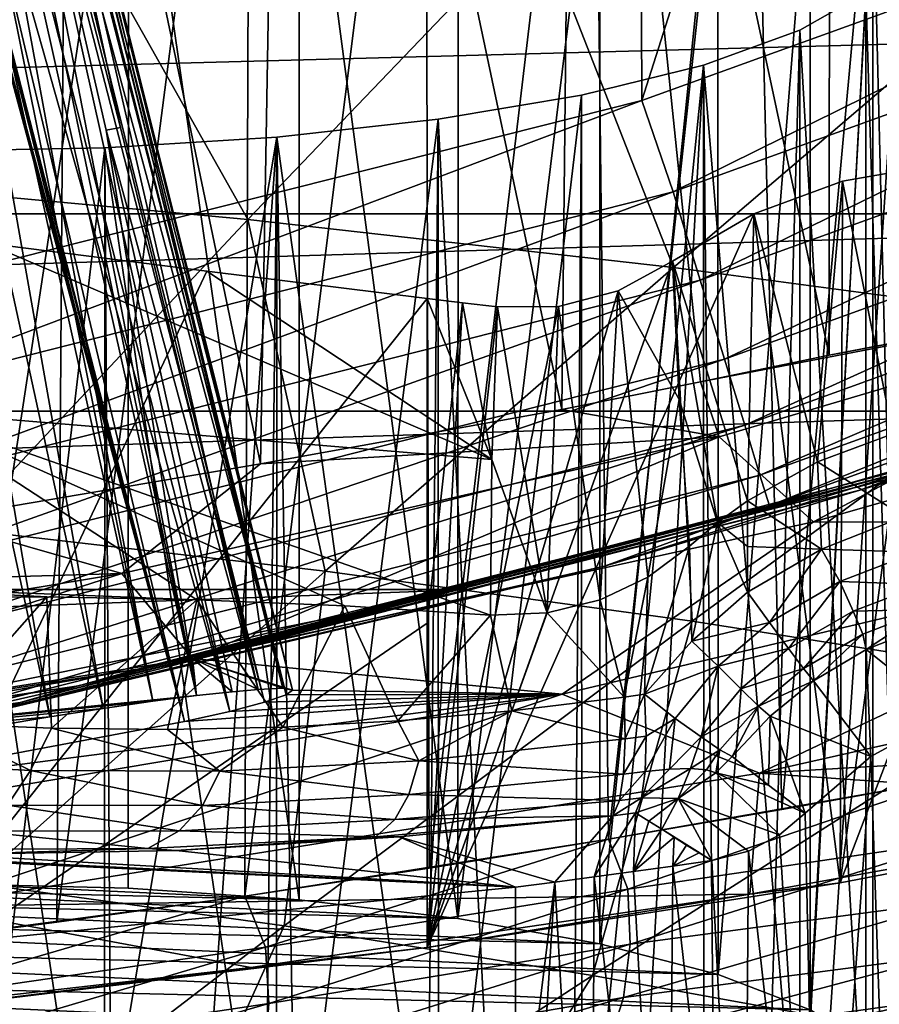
# Model space of a CAD drawing. Header units: metres. Extents: x -150 to 310, y -128 to 84.
# Tile 398 of 465: x 253.93 to 255.71, y 27.41 to 29.45. Entities that reach past the tile are written whole.
import ezdxf

# ---------------------------------------------------------------- set-up
doc = ezdxf.new("R2010")
doc.units = ezdxf.units.M
doc.layers.add('solid_26009703_SW0001_01', color=7, linetype='CONTINUOUS')

msp = doc.modelspace()

# ---------------------------------------------------------------- linework, layer by layer
at = {"layer": 'solid_26009703_SW0001_01'}
for points in [[(255.216049, 29.28145, 20), (255.204056, 32.182507, 20), (256.363159, 32.883347, 20)], [(255.216049, 29.28145, 20), (256.363159, 32.883347, 20), (256.882965, 29.884733, 20)], [(253.496826, 28.847433, 20), (253.971252, 31.628019, 20), (255.204056, 32.182507, 20)], [(253.496826, 28.847433, 20), (255.204056, 32.182507, 20), (255.216049, 29.28145, 20)], [(253.496826, 28.847433, 20), (252.681396, 31.225836, 20), (253.971252, 31.628019, 20)], [(254.428589, 28.53084, 121.012894), (253.812683, 31.472857, 121.411583), (253.751114, 28.416119, 120.518997)], [(254.428589, 28.53084, 121.012894), (254.476974, 31.352512, 121.841446), (253.812683, 31.472857, 121.411583)], [(255.050598, 28.642982, 121.604988), (254.476974, 31.352512, 121.841446), (254.428589, 28.53084, 121.012894)], [(255.050598, 28.642982, 121.604988), (255.078445, 31.209459, 122.352425), (254.476974, 31.352512, 121.841446)], [(255.33725, 28.70063, 121.93808), (255.078445, 31.209459, 122.352425), (255.050598, 28.642982, 121.604988)], [(255.602783, 28.755121, 122.290657), (255.604828, 31.046314, 122.935181), (255.078445, 31.209459, 122.352425)], [(255.602783, 28.755121, 122.290657), (255.078445, 31.209459, 122.352425), (255.33725, 28.70063, 121.93808)], [(256.059784, 28.842941, 123.035217), (255.604828, 31.046314, 122.935181), (255.602783, 28.755121, 122.290657)], [(256.059784, 28.842941, 123.035217), (256.045715, 30.866819, 123.576332), (255.604828, 31.046314, 122.935181)], [(254.029343, 30.714804, 119.482689), (253.612747, 27.533693, 118.464462), (253.634781, 30.76248, 119.312393)], [(254.007538, 27.584229, 118.658966), (253.612747, 27.533693, 118.464462), (254.029343, 30.714804, 119.482689)], [(254.007538, 27.584229, 118.658966), (254.029343, 30.714804, 119.482689), (254.407089, 30.662642, 119.669006)], [(254.395859, 27.638474, 118.879723), (254.007538, 27.584229, 118.658966), (254.407089, 30.662642, 119.669006)], [(254.395859, 27.638474, 118.879723), (254.407089, 30.662642, 119.669006), (254.768326, 30.605875, 119.87178)], [(254.776474, 27.695803, 119.126831), (254.395859, 27.638474, 118.879723), (254.768326, 30.605875, 119.87178)], [(254.776474, 27.695803, 119.126831), (254.768326, 30.605875, 119.87178), (255.114822, 30.543768, 120.093628)], [(255.14711, 27.755613, 119.399757), (254.776474, 27.695803, 119.126831), (255.114822, 30.543768, 120.093628)], [(255.14711, 27.755613, 119.399757), (255.114822, 30.543768, 120.093628), (255.441483, 30.478401, 120.32711)], [(255.5056, 27.817123, 119.697685), (255.14711, 27.755613, 119.399757), (255.441483, 30.478401, 120.32711)], [(255.5056, 27.817123, 119.697685), (255.441483, 30.478401, 120.32711), (255.74324, 30.411856, 120.564812)], [(253.466385, 30.443893, 130.870407), (253.992874, 28.008411, 129.728806), (253.881714, 27.990124, 129.733322)], [(253.575668, 30.442217, 130.891815), (253.992874, 28.008411, 129.728806), (253.466385, 30.443893, 130.870407)], [(253.678955, 30.42717, 130.932907), (254.103165, 28.025635, 129.752213), (253.575668, 30.442217, 130.891815)], [(253.575668, 30.442217, 130.891815), (254.103165, 28.025635, 129.752213), (253.992874, 28.008411, 129.728806)], [(253.678955, 30.42717, 130.932907), (254.206024, 28.040623, 129.803131), (254.103165, 28.025635, 129.752213)], [(253.726852, 30.414362, 130.960129), (254.206024, 28.040623, 129.803131), (253.678955, 30.42717, 130.932907)], [(253.771484, 30.397972, 130.991318), (254.206024, 28.040623, 129.803131), (253.726852, 30.414362, 130.960129)], [(255.850739, 27.879299, 120.02034), (255.5056, 27.817123, 119.697685), (255.74324, 30.411856, 120.564812)], [(253.812241, 30.378298, 131.026154), (254.296082, 28.052385, 129.879715), (253.771484, 30.397972, 130.991318)], [(253.771484, 30.397972, 130.991318), (254.296082, 28.052385, 129.879715), (254.206024, 28.040623, 129.803131)], [(253.812241, 30.378298, 131.026154), (253.848053, 30.35601, 131.063461), (254.296082, 28.052385, 129.879715)], [(254.109146, 29.219812, 130.532333), (253.848053, 30.35601, 131.063461), (254.13884, 29.225971, 130.588303)], [(254.109146, 29.219812, 130.532333), (254.296082, 28.052385, 129.879715), (253.848053, 30.35601, 131.063461)], [(254.13884, 29.225971, 130.588303), (253.848053, 30.35601, 131.063461), (253.8974, 30.351765, 131.16716)], [(254.13884, 29.225971, 130.588303), (253.8974, 30.351765, 131.16716), (254.423553, 28.064791, 130.076004)], [(253.8974, 30.351765, 131.16716), (253.914017, 30.345304, 131.221634), (254.474472, 28.067825, 130.201172)], [(253.8974, 30.351765, 131.16716), (254.474472, 28.067825, 130.201172), (254.423553, 28.064791, 130.076004)], [(253.914017, 30.345304, 131.221634), (253.924942, 30.336205, 131.277069), (254.474472, 28.067825, 130.201172)], [(253.924942, 30.336205, 131.277069), (253.930115, 30.323397, 131.338455), (254.494415, 28.063515, 130.336914)], [(253.924942, 30.336205, 131.277069), (254.494415, 28.063515, 130.336914), (254.474472, 28.067825, 130.201172)], [(253.930115, 30.323397, 131.338455), (253.928986, 30.311058, 131.387909), (254.494415, 28.063515, 130.336914)], [(253.928986, 30.311058, 131.387909), (253.922119, 30.295643, 131.441711), (254.494415, 28.063515, 130.336914)], [(253.922119, 30.295643, 131.441711), (253.909286, 30.278486, 131.494232), (254.481155, 28.053749, 130.474442)], [(253.922119, 30.295643, 131.441711), (254.481155, 28.053749, 130.474442), (254.494415, 28.063515, 130.336914)], [(253.909286, 30.278486, 131.494232), (253.887863, 30.257259, 131.550797), (254.481155, 28.053749, 130.474442)], [(253.868469, 30.24127, 131.588394), (253.810791, 30.201878, 131.666443), (254.364716, 28.019676, 130.71254)], [(253.887863, 30.257259, 131.550797), (253.868469, 30.24127, 131.588394), (254.436523, 28.038786, 130.60231)], [(253.868469, 30.24127, 131.588394), (254.364716, 28.019676, 130.71254), (254.436523, 28.038786, 130.60231)], [(253.887863, 30.257259, 131.550797), (254.436523, 28.038786, 130.60231), (254.481155, 28.053749, 130.474442)], [(253.810791, 30.201878, 131.666443), (253.756332, 30.171715, 131.715652), (254.364716, 28.019676, 130.71254)], [(253.756332, 30.171715, 131.715652), (253.716431, 30.153164, 131.742722), (254.271164, 27.999088, 130.799454)], [(253.756332, 30.171715, 131.715652), (254.271164, 27.999088, 130.799454), (254.364716, 28.019676, 130.71254)], [(253.693634, 30.143572, 131.755569), (253.504532, 27.855112, 131.279358), (254.271164, 27.999088, 130.799454)], [(253.872818, 29.491247, 131.470642), (253.693634, 30.143572, 131.755569), (254.271164, 27.999088, 130.799454)], [(253.716431, 30.153164, 131.742722), (253.872818, 29.491247, 131.470642), (254.049667, 28.836117, 131.179276)], [(253.716431, 30.153164, 131.742722), (254.049667, 28.836117, 131.179276), (254.161102, 28.417412, 130.990341)], [(253.716431, 30.153164, 131.742722), (254.161102, 28.417412, 130.990341), (254.271164, 27.999088, 130.799454)], [(253.78717, 27.663675, 158.11467), (253.786758, 30.096617, 158.689819), (254.155579, 30.087698, 158.727554)], [(253.78717, 27.663675, 158.11467), (254.155579, 30.087698, 158.727554), (254.155182, 27.654776, 158.152313)], [(254.155182, 27.654776, 158.152313), (254.155579, 30.087698, 158.727554), (254.507828, 27.63056, 158.254761)], [(254.507828, 27.63056, 158.254761), (254.155579, 30.087698, 158.727554), (254.508499, 30.063442, 158.830154)], [(254.507828, 27.63056, 158.254761), (254.508499, 30.063442, 158.830154), (254.835968, 27.591896, 158.41832)], [(254.835968, 27.591896, 158.41832), (254.508499, 30.063442, 158.830154), (254.836472, 30.024775, 158.993729)], [(254.835968, 27.591896, 158.41832), (254.836472, 30.024775, 158.993729), (255.129059, 29.972582, 159.214523)], [(254.835968, 27.591896, 158.41832), (255.129059, 29.972582, 159.214523), (255.129181, 27.539597, 158.639557)], [(255.129181, 27.539597, 158.639557), (255.129059, 29.972582, 159.214523), (255.373337, 29.909336, 159.482071)], [(255.129181, 27.539597, 158.639557), (255.373337, 29.909336, 159.482071), (255.373627, 27.476305, 158.907303)], [(255.373627, 27.476305, 158.907303), (255.373337, 29.909336, 159.482071), (255.563919, 29.836697, 159.789368)], [(255.216049, 29.28145, 20), (256.882965, 29.884733, 20), (255.280762, 29.092775, 20.02235)], [(256.882965, 29.884733, 20), (256.9599, 29.700359, 20.02235), (255.280762, 29.092775, 20.02235)], [(255.373627, 27.476305, 158.907303), (255.563919, 29.836697, 159.789368), (255.564056, 27.403683, 159.214523)], [(255.564056, 27.403683, 159.214523), (255.563919, 29.836697, 159.789368), (255.693161, 29.756943, 160.12674)], [(253.522781, 29.116686, 245.599152), (254.000443, 29.748957, 244.072144), (253.000854, 29.819019, 243.941818)], [(255.564056, 27.403683, 159.214523), (255.693161, 29.756943, 160.12674), (255.693176, 27.323999, 159.551605)], [(255.756165, 27.241072, 159.90242), (255.693161, 29.756943, 160.12674), (255.75621, 29.673986, 160.477676)], [(255.693176, 27.323999, 159.551605), (255.693161, 29.756943, 160.12674), (255.756165, 27.241072, 159.90242)], [(253.522781, 29.116686, 245.599152), (254.402451, 29.035641, 245.749069), (254.000443, 29.748957, 244.072144)], [(254.402451, 29.035641, 245.749069), (254.999405, 29.658884, 244.239716), (254.000443, 29.748957, 244.072144)], [(255.280762, 29.092775, 20.02235), (256.9599, 29.700359, 20.02235), (255.33667, 28.910549, 20.088856)], [(256.9599, 29.700359, 20.02235), (257.033569, 29.524565, 20.088856), (255.33667, 28.910549, 20.088856)], [(254.402451, 29.035641, 245.749069), (255.281403, 28.936605, 245.932312), (254.999405, 29.658884, 244.239716)], [(255.281403, 28.936605, 245.932312), (255.997574, 29.548815, 244.444519), (254.999405, 29.658884, 244.239716)], [(255.752075, 29.588482, 160.839386), (255.753357, 24.247452, 183.433533), (255.39415, 24.229313, 183.510254)], [(255.678833, 29.50465, 161.194016), (255.752075, 29.588482, 160.839386), (255.39415, 24.229313, 183.510254)], [(255.752075, 27.155535, 160.264252), (255.752075, 29.588482, 160.839386), (255.678833, 29.50465, 161.194016)], [(255.281403, 28.936605, 245.932312), (256.159515, 28.819592, 246.148865), (255.997574, 29.548815, 244.444519)], [(255.33667, 28.910549, 20.088856), (257.033569, 29.524565, 20.088856), (255.386826, 28.74708, 20.196175)], [(257.033569, 29.524565, 20.088856), (257.09967, 29.366865, 20.196175), (255.386826, 28.74708, 20.196175)], [(254.049667, 28.836117, 131.179276), (253.872818, 29.491247, 131.470642), (254.271164, 27.999088, 130.799454)], [(255.542206, 29.426521, 161.524521), (255.678833, 29.50465, 161.194016), (255.39415, 24.229313, 183.510254)], [(255.678772, 27.071672, 160.619019), (255.678833, 29.50465, 161.194016), (255.542206, 29.426521, 161.524521)], [(255.678772, 27.071672, 160.619019), (255.752075, 27.155535, 160.264252), (255.678833, 29.50465, 161.194016)], [(258.439636, 29.470068, 113.185104), (241.560364, 29.470068, 113.185104), (242.594894, 29.04759, 112.702309)], [(257.40509, 29.04759, 112.702309), (258.439636, 29.470068, 113.185104), (242.594894, 29.04759, 112.702309)], [(255.343704, 29.354692, 161.828384), (255.542206, 29.426521, 161.524521), (255.39415, 24.229313, 183.510254)], [(255.542206, 26.993568, 160.949417), (255.542206, 29.426521, 161.524521), (255.343704, 29.354692, 161.828384)], [(255.678772, 27.071672, 160.619019), (255.542206, 29.426521, 161.524521), (255.542206, 26.993568, 160.949417)], [(255.386826, 28.74708, 20.196175), (257.09967, 29.366865, 20.196175), (255.428696, 28.610592, 20.338907)], [(257.09967, 29.366865, 20.196175), (257.154846, 29.235193, 20.338907), (255.428696, 28.610592, 20.338907)], [(255.343704, 29.354692, 161.828384), (255.39415, 24.229313, 183.510254), (255.054367, 24.196318, 183.649841)], [(255.091629, 29.292755, 162.090393), (255.343704, 29.354692, 161.828384), (255.054367, 24.196318, 183.649841)], [(255.091995, 26.859877, 161.514984), (255.343704, 29.354692, 161.828384), (255.091629, 29.292755, 162.090393)], [(255.343903, 26.921803, 161.253006), (255.343704, 29.354692, 161.828384), (255.091995, 26.859877, 161.514984)], [(255.542206, 26.993568, 160.949417), (255.343704, 29.354692, 161.828384), (255.343903, 26.921803, 161.253006)], [(254.795547, 29.242575, 162.302673), (255.091629, 29.292755, 162.090393), (255.054367, 24.196318, 183.649841)], [(254.7957, 26.80966, 161.727417), (255.091629, 29.292755, 162.090393), (254.795547, 29.242575, 162.302673)], [(255.091995, 26.859877, 161.514984), (255.091629, 29.292755, 162.090393), (254.7957, 26.80966, 161.727417)], [(253.496826, 28.847433, 20), (255.216049, 29.28145, 20), (253.549728, 28.654379, 20.02235)], [(255.216049, 29.28145, 20), (255.280762, 29.092775, 20.02235), (253.549728, 28.654379, 20.02235)], [(254.462173, 29.205517, 162.459442), (254.795547, 29.242575, 162.302673), (254.501862, 26.928513, 172.091843)], [(254.7957, 26.80966, 161.727417), (254.795547, 29.242575, 162.302673), (254.462173, 29.205517, 162.459442)], [(254.795547, 29.242575, 162.302673), (254.746033, 24.149271, 183.848862), (254.501862, 26.928513, 172.091843)], [(254.795547, 29.242575, 162.302673), (255.054367, 24.196318, 183.649841), (254.746033, 24.149271, 183.848862)], [(254.109146, 29.219812, 130.532333), (254.13884, 29.225971, 130.588303), (254.423553, 28.064791, 130.076004)], [(255.428696, 28.610592, 20.338907), (257.154846, 29.235193, 20.338907), (255.46019, 28.507954, 20.509871)], [(257.154846, 29.235193, 20.338907), (257.19635, 29.136175, 20.509871), (255.46019, 28.507954, 20.509871)], [(254.10643, 29.18338, 162.553085), (254.462173, 29.205517, 162.459442), (254.118988, 27.163862, 171.096252)], [(254.461609, 26.772526, 161.884491), (254.462173, 29.205517, 162.459442), (254.10643, 29.18338, 162.553085)], [(254.109146, 29.219812, 130.532333), (254.370071, 28.060219, 129.980835), (254.296082, 28.052385, 129.879715)], [(254.109146, 29.219812, 130.532333), (254.423553, 28.064791, 130.076004), (254.370071, 28.060219, 129.980835)], [(254.462173, 29.205517, 162.459442), (254.30957, 27.091223, 171.403534), (254.118988, 27.163862, 171.096252)], [(254.462173, 29.205517, 162.459442), (254.438828, 27.011467, 171.740921), (254.30957, 27.091223, 171.403534)], [(254.462173, 29.205517, 162.459442), (254.501862, 26.928513, 172.091843), (254.438828, 27.011467, 171.740921)], [(254.7957, 26.80966, 161.727417), (254.462173, 29.205517, 162.459442), (254.461609, 26.772526, 161.884491)], [(253.739288, 29.176535, 162.582047), (254.10643, 29.18338, 162.553085), (253.874725, 27.227108, 170.82869)], [(254.105698, 26.750404, 161.978088), (254.10643, 29.18338, 162.553085), (253.739288, 29.176535, 162.582047)], [(254.10643, 29.18338, 162.553085), (254.118988, 27.163862, 171.096252), (253.874725, 27.227108, 170.82869)], [(254.461609, 26.772526, 161.884491), (254.10643, 29.18338, 162.553085), (254.105698, 26.750404, 161.978088)], [(254.105698, 26.750404, 161.978088), (253.739288, 29.176535, 162.582047), (253.738876, 26.743584, 162.006943)], [(255.62558, 27.665352, 140.516327), (255.823486, 29.14868, 140.872681), (256.201813, 29.176237, 140.746307)], [(256.445435, 27.823223, 140.265533), (255.62558, 27.665352, 140.516327), (256.201813, 29.176237, 140.746307)], [(255.62558, 27.665352, 140.516327), (255.630844, 29.114809, 140.920654), (255.823486, 29.14868, 140.872681)], [(255.630844, 29.114809, 140.920654), (255.73468, 28.593054, 143.201508), (255.823486, 29.14868, 140.872681)], [(255.46019, 28.507954, 20.509871), (257.19635, 29.136175, 20.509871), (255.479706, 28.444326, 20.700462)], [(257.19635, 29.136175, 20.509871), (257.222076, 29.074795, 20.700462), (255.479706, 28.444326, 20.700462)], [(255.666229, 28.476549, 39.323589), (256.964172, 28.944855, 20.89879), (257.466583, 29.133116, 39.32494)], [(255.666229, 28.476549, 39.323589), (257.466583, 29.133116, 39.32494), (255.847397, 28.531265, 57.779202)], [(253.802734, 28.396744, 247.24852), (254.402451, 29.035641, 245.749069), (253.522781, 29.116686, 245.599152)], [(255.447662, 29.047575, 140.949951), (255.579224, 28.535355, 143.216492), (255.630844, 29.114809, 140.920654)], [(255.62558, 27.665352, 140.516327), (255.447662, 29.047575, 140.949951), (255.630844, 29.114809, 140.920654)], [(255.630844, 29.114809, 140.920654), (255.579224, 28.535355, 143.216492), (255.73468, 28.593054, 143.201508)], [(253.549728, 28.654379, 20.02235), (255.280762, 29.092775, 20.02235), (253.587311, 28.467514, 20.088856)], [(255.280762, 29.092775, 20.02235), (255.33667, 28.910549, 20.088856), (253.587311, 28.467514, 20.088856)], [(255.479706, 28.444326, 20.700462), (257.222076, 29.074795, 20.700462), (256.059479, 28.608871, 20.89946)], [(257.40509, 29.04759, 112.702309), (242.594894, 29.04759, 112.702309), (243.786163, 28.640013, 112.30024)], [(257.40509, 29.04759, 112.702309), (243.786163, 28.640013, 112.30024), (256.213837, 28.640013, 112.30024)], [(254.772812, 27.532207, 140.650391), (255.279449, 28.949398, 140.961182), (255.447662, 29.047575, 140.949951)], [(255.62558, 27.665352, 140.516327), (254.772812, 27.532207, 140.650391), (255.447662, 29.047575, 140.949951)], [(255.279449, 28.949398, 140.961182), (255.434418, 28.4545, 143.220108), (255.447662, 29.047575, 140.949951)], [(255.447662, 29.047575, 140.949951), (255.434418, 28.4545, 143.220108), (255.579224, 28.535355, 143.216492)], [(253.802734, 28.396744, 247.24852), (254.561951, 28.309395, 247.409042), (254.402451, 29.035641, 245.749069)], [(254.561951, 28.309395, 247.409042), (255.281403, 28.936605, 245.932312), (254.402451, 29.035641, 245.749069)], [(253.588745, 27.389063, 140.739822), (253.861221, 28.986563, 141.160538), (254.317322, 28.92864, 141.095535)], [(254.906509, 28.540136, 142.132034), (253.861221, 28.986563, 141.160538), (253.699753, 28.639509, 142.49646)], [(254.317322, 28.92864, 141.095535), (253.861221, 28.986563, 141.160538), (254.906509, 28.540136, 142.132034)], [(254.561951, 28.309395, 247.409042), (255.320419, 28.20619, 247.598755), (255.281403, 28.936605, 245.932312)], [(254.772812, 27.532207, 140.650391), (255.166885, 28.88833, 140.967133), (255.279449, 28.949398, 140.961182)], [(255.293274, 28.663988, 142.055847), (255.279449, 28.949398, 140.961182), (255.166885, 28.88833, 140.967133)], [(255.279449, 28.949398, 140.961182), (255.372192, 28.409592, 143.219162), (255.434418, 28.4545, 143.220108)], [(255.293274, 28.663988, 142.055847), (255.372192, 28.409592, 143.219162), (255.279449, 28.949398, 140.961182)], [(255.320419, 28.20619, 247.598755), (256.159515, 28.819592, 246.148865), (255.281403, 28.936605, 245.932312)], [(255.666229, 28.476549, 39.323589), (256.059479, 28.608871, 20.89946), (256.964172, 28.944855, 20.89879)], [(253.588745, 27.389063, 140.739822), (254.317322, 28.92864, 141.095535), (254.772812, 28.872221, 141.025528)], [(254.317322, 28.92864, 141.095535), (254.906509, 28.540136, 142.132034), (254.772812, 28.872221, 141.025528)], [(255.602783, 28.755121, 122.290657), (255.33725, 28.70063, 121.93808), (256.552765, 28.934647, 124.188507)], [(255.33725, 28.70063, 121.93808), (255.3759, 28.586788, 124.309174), (256.552765, 28.934647, 124.188507)], [(256.552765, 28.934647, 124.188507), (255.3759, 28.586788, 124.309174), (255.570877, 28.41151, 128.265396)], [(256.552765, 28.934647, 124.188507), (255.570877, 28.41151, 128.265396), (256.791138, 28.758959, 128.102448)], [(256.059784, 28.842941, 123.035217), (255.602783, 28.755121, 122.290657), (256.552765, 28.934647, 124.188507)], [(253.587311, 28.467514, 20.088856), (255.33667, 28.910549, 20.088856), (253.621033, 28.299883, 20.196175)], [(255.33667, 28.910549, 20.088856), (255.386826, 28.74708, 20.196175), (253.621033, 28.299883, 20.196175)], [(254.772812, 27.532207, 140.650391), (255.04361, 28.856159, 140.980759), (255.166885, 28.88833, 140.967133)], [(255.04361, 28.856159, 140.980759), (255.129974, 28.250469, 143.227234), (255.166885, 28.88833, 140.967133)], [(255.166885, 28.88833, 140.967133), (255.129974, 28.250469, 143.227234), (255.228729, 28.297199, 143.217209)], [(255.293274, 28.663988, 142.055847), (255.166885, 28.88833, 140.967133), (255.228729, 28.297199, 143.217209)], [(253.588745, 27.389063, 140.739822), (254.772812, 28.872221, 141.025528), (254.772812, 28.202215, 140.837967)], [(254.772812, 28.202215, 140.837967), (254.772812, 28.872221, 141.025528), (254.845367, 28.863468, 141.01355)], [(254.906509, 28.540136, 142.132034), (254.845367, 28.863468, 141.01355), (254.772812, 28.872221, 141.025528)], [(254.772812, 27.532207, 140.650391), (254.845367, 28.863468, 141.01355), (254.917801, 28.854967, 141.000732)], [(254.772812, 27.532207, 140.650391), (254.772812, 28.202215, 140.837967), (254.845367, 28.863468, 141.01355)], [(254.772812, 27.532207, 140.650391), (254.917801, 28.854967, 141.000732), (255.04361, 28.856159, 140.980759)], [(254.906509, 28.540136, 142.132034), (254.917801, 28.854967, 141.000732), (254.845367, 28.863468, 141.01355)], [(254.917801, 28.854967, 141.000732), (255.020569, 28.223392, 143.248306), (255.04361, 28.856159, 140.980759)], [(255.04361, 28.856159, 140.980759), (255.020569, 28.223392, 143.248306), (255.129974, 28.250469, 143.227234)], [(254.161102, 28.417412, 130.990341), (254.049667, 28.836117, 131.179276), (254.271164, 27.999088, 130.799454)], [(254.906509, 28.540136, 142.132034), (255.020569, 28.223392, 143.248306), (254.917801, 28.854967, 141.000732)], [(255.320419, 28.20619, 247.598755), (256.078003, 28.087139, 247.817657), (256.159515, 28.819592, 246.148865)], [(256.55246, 28.410791, 132.156403), (256.791138, 28.758959, 128.102448), (255.570877, 28.41151, 128.265396)], [(253.621033, 28.299883, 20.196175), (255.386826, 28.74708, 20.196175), (253.6492, 28.159918, 20.338907)], [(255.386826, 28.74708, 20.196175), (255.428696, 28.610592, 20.338907), (253.6492, 28.159918, 20.338907)], [(255.33725, 28.70063, 121.93808), (255.050598, 28.642982, 121.604988), (255.3759, 28.586788, 124.309174)], [(255.293274, 28.663988, 142.055847), (255.228729, 28.297199, 143.217209), (255.31424, 28.360849, 143.216949)], [(255.293274, 28.663988, 142.055847), (255.31424, 28.360849, 143.216949), (255.372192, 28.409592, 143.219162)], [(256.213837, 28.640013, 112.30024), (243.786163, 28.640013, 112.30024), (245.136719, 28.271753, 111.980774)], [(256.213837, 28.640013, 112.30024), (245.136719, 28.271753, 111.980774), (254.863281, 28.271753, 111.980774)], [(253.699753, 28.639509, 142.49646), (253.489914, 28.281641, 143.899841), (254.296432, 28.25036, 143.530792)], [(253.699753, 28.639509, 142.49646), (254.296432, 28.25036, 143.530792), (254.60231, 28.237764, 143.393448)], [(253.699753, 28.639509, 142.49646), (254.60231, 28.237764, 143.393448), (254.903488, 28.218811, 143.281601)], [(254.906509, 28.540136, 142.132034), (253.699753, 28.639509, 142.49646), (254.903488, 28.218811, 143.281601)], [(254.863281, 28.271753, 111.980774), (254.174286, 28.106731, 94.669823), (256.207214, 28.637051, 94.674034)], [(256.026978, 28.583809, 76.230209), (256.207214, 28.637051, 94.674034), (254.174286, 28.106731, 94.669823)], [(255.050598, 28.642982, 121.604988), (254.428589, 28.53084, 121.012894), (255.3759, 28.586788, 124.309174)], [(256.213837, 28.640013, 112.30024), (254.863281, 28.271753, 111.980774), (256.207214, 28.637051, 94.674034)], [(253.6492, 28.159918, 20.338907), (255.428696, 28.610592, 20.338907), (253.670364, 28.054667, 20.509869)], [(255.428696, 28.610592, 20.338907), (255.46019, 28.507954, 20.509871), (253.670364, 28.054667, 20.509869)], [(255.479706, 28.444326, 20.700462), (256.059479, 28.608871, 20.89946), (255.13887, 28.320023, 20.900143)], [(255.666229, 28.476549, 39.323589), (255.13887, 28.320023, 20.900143), (256.059479, 28.608871, 20.89946)], [(255.73468, 28.593054, 143.201508), (255.579224, 28.535355, 143.216492), (255.757965, 28.421968, 143.148727)], [(254.052612, 28.072222, 76.227943), (256.026978, 28.583809, 76.230209), (254.174286, 28.106731, 94.669823)], [(255.847397, 28.531265, 57.779202), (256.026978, 28.583809, 76.230209), (254.052612, 28.072222, 76.227943)], [(254.428589, 28.53084, 121.012894), (254.1418, 28.304327, 124.419952), (255.3759, 28.586788, 124.309174)], [(255.3759, 28.586788, 124.309174), (254.1418, 28.304327, 124.419952), (254.287689, 28.128719, 128.404831)], [(255.3759, 28.586788, 124.309174), (254.287689, 28.128719, 128.404831), (255.570877, 28.41151, 128.265396)], [(254.428589, 28.53084, 121.012894), (253.751114, 28.416119, 120.518997), (254.1418, 28.304327, 124.419952)], [(253.931427, 28.038054, 57.778713), (255.847397, 28.531265, 57.779202), (254.052612, 28.072222, 76.227943)], [(255.666229, 28.476549, 39.323589), (255.847397, 28.531265, 57.779202), (253.931427, 28.038054, 57.778713)], [(254.906509, 28.540136, 142.132034), (254.903488, 28.218811, 143.281601), (255.020569, 28.223392, 143.248306)], [(255.579224, 28.535355, 143.216492), (255.434418, 28.4545, 143.220108), (255.587372, 28.354548, 143.164368)], [(255.579224, 28.535355, 143.216492), (255.587372, 28.354548, 143.164368), (255.757965, 28.421968, 143.148727)], [(253.670364, 28.054667, 20.509869), (255.46019, 28.507954, 20.509871), (253.683487, 27.989418, 20.700462)], [(255.46019, 28.507954, 20.509871), (255.479706, 28.444326, 20.700462), (253.683487, 27.989418, 20.700462)], [(253.809082, 28.002811, 39.322582), (255.13887, 28.320023, 20.900143), (255.666229, 28.476549, 39.323589)], [(253.809082, 28.002811, 39.322582), (255.666229, 28.476549, 39.323589), (253.931427, 28.038054, 57.778713)], [(255.434418, 28.360397, 143.193649), (255.434418, 28.4545, 143.220108), (255.372192, 28.409592, 143.219162)], [(255.587372, 28.354548, 143.164368), (255.434418, 28.4545, 143.220108), (255.434418, 28.360397, 143.193649)], [(253.683487, 27.989418, 20.700462), (255.479706, 28.444326, 20.700462), (255.13887, 28.320023, 20.900143)], [(253.751114, 28.416119, 120.518997), (252.820694, 28.266212, 120.568665), (254.1418, 28.304327, 124.419952)], [(255.051346, 28.055332, 132.364899), (255.570877, 28.41151, 128.265396), (254.287689, 28.128719, 128.404831)], [(255.051346, 28.055332, 132.364899), (256.55246, 28.410791, 132.156403), (255.570877, 28.41151, 128.265396)], [(255.459534, 27.892433, 136.37616), (256.55246, 28.410791, 132.156403), (255.051346, 28.055332, 132.364899)], [(255.372192, 28.409592, 143.219162), (255.31424, 28.360849, 143.216949), (255.319595, 28.165121, 143.160034)], [(255.372192, 28.409592, 143.219162), (255.319595, 28.165121, 143.160034), (255.434509, 28.26602, 143.167191)], [(255.372192, 28.409592, 143.219162), (255.434509, 28.26602, 143.167191), (255.434418, 28.360397, 143.193649)], [(255.459534, 27.892433, 136.37616), (257.092346, 28.259846, 136.114655), (256.55246, 28.410791, 132.156403)], [(255.783127, 28.348749, 143.111801), (255.757965, 28.421968, 143.148727), (255.587372, 28.354548, 143.164368)], [(253.838638, 27.6651, 248.873398), (254.561951, 28.309395, 247.409042), (253.802734, 28.396744, 247.24852)], [(255.31424, 28.360849, 143.216949), (255.221603, 28.055023, 143.148895), (255.319595, 28.165121, 143.160034)], [(255.31424, 28.360849, 143.216949), (255.228729, 28.297199, 143.217209), (255.221603, 28.055023, 143.148895)], [(255.587372, 28.354548, 143.164368), (255.434418, 28.360397, 143.193649), (255.434509, 28.26602, 143.167191)], [(255.587372, 28.354548, 143.164368), (255.434509, 28.26602, 143.167191), (255.479889, 28.203226, 143.130814)], [(255.625412, 28.288122, 143.127747), (255.587372, 28.354548, 143.164368), (255.479889, 28.203226, 143.130814)], [(255.783127, 28.348749, 143.111801), (255.587372, 28.354548, 143.164368), (255.625412, 28.288122, 143.127747)], [(255.797409, 28.281893, 143.056152), (255.783127, 28.348749, 143.111801), (255.625412, 28.288122, 143.127747)], [(253.683487, 27.989418, 20.700462), (255.13887, 28.320023, 20.900143), (253.447693, 27.920778, 20.900806)], [(253.809082, 28.002811, 39.322582), (253.447693, 27.920778, 20.900806), (255.13887, 28.320023, 20.900143)], [(253.838638, 27.6651, 248.873398), (254.476837, 27.576578, 249.034851), (254.561951, 28.309395, 247.409042)], [(254.476837, 27.576578, 249.034851), (255.320419, 28.20619, 247.598755), (254.561951, 28.309395, 247.409042)], [(252.820694, 28.266212, 120.568665), (252.8349, 28.089394, 124.516312), (254.1418, 28.304327, 124.419952)], [(254.1418, 28.304327, 124.419952), (252.8349, 28.089394, 124.516312), (252.929092, 27.914476, 128.520676)], [(254.1418, 28.304327, 124.419952), (252.929092, 27.914476, 128.520676), (254.287689, 28.128719, 128.404831)], [(255.228729, 28.297199, 143.217209), (255.129974, 28.250469, 143.227234), (255.179352, 28.049212, 143.156723)], [(255.228729, 28.297199, 143.217209), (255.179352, 28.049212, 143.156723), (255.221603, 28.055023, 143.148895)], [(255.625412, 28.288122, 143.127747), (255.479889, 28.203226, 143.130814), (255.519302, 28.149485, 143.076401)], [(255.652908, 28.226858, 143.072388), (255.625412, 28.288122, 143.127747), (255.519302, 28.149485, 143.076401)], [(255.797409, 28.281893, 143.056152), (255.625412, 28.288122, 143.127747), (255.652908, 28.226858, 143.072388)], [(254.863281, 28.271753, 111.980774), (245.136719, 28.271753, 111.980774), (246.649155, 27.96682, 111.74324)], [(254.863281, 28.271753, 111.980774), (246.649155, 27.96682, 111.74324), (253.350845, 27.96682, 111.74324)], [(254.863281, 28.271753, 111.980774), (253.350845, 27.96682, 111.74324), (254.174286, 28.106731, 94.669823)], [(253.489914, 28.281641, 143.899841), (253.674637, 28.25584, 143.881882), (253.986877, 28.256441, 143.693604)], [(253.489914, 28.281641, 143.899841), (253.986877, 28.256441, 143.693604), (254.296432, 28.25036, 143.530792)], [(255.479889, 28.203226, 143.130814), (255.434509, 28.26602, 143.167191), (255.319595, 28.165121, 143.160034)], [(255.805069, 28.229969, 142.98555), (255.797409, 28.281893, 143.056152), (255.652908, 28.226858, 143.072388)], [(253.986877, 28.256441, 143.693604), (253.674637, 28.25584, 143.881882), (253.755798, 27.994713, 143.768234)], [(253.986877, 28.256441, 143.693604), (253.755798, 27.994713, 143.768234), (253.996628, 27.985363, 143.615891)], [(254.296432, 28.25036, 143.530792), (253.986877, 28.256441, 143.693604), (253.996628, 27.985363, 143.615891)], [(254.296432, 28.25036, 143.530792), (253.996628, 27.985363, 143.615891), (254.235855, 27.982496, 143.483826)], [(254.296432, 28.25036, 143.530792), (254.235855, 27.982496, 143.483826), (254.474213, 27.987051, 143.372147)], [(254.60231, 28.237764, 143.393448), (254.296432, 28.25036, 143.530792), (254.474213, 27.987051, 143.372147)], [(255.129974, 28.250469, 143.227234), (255.020569, 28.223392, 143.248306), (255.179352, 28.049212, 143.156723)], [(255.459534, 27.892433, 136.37616), (257.184937, 27.994734, 139.9207), (257.092346, 28.259846, 136.114655)], [(254.60231, 28.237764, 143.393448), (254.474213, 27.987051, 143.372147), (254.712158, 28.000299, 143.280777)], [(254.903488, 28.218811, 143.281601), (254.60231, 28.237764, 143.393448), (254.712158, 28.000299, 143.280777)], [(255.652908, 28.226858, 143.072388), (255.519302, 28.149485, 143.076401), (255.55014, 28.108402, 143.00737)], [(255.672745, 28.179493, 143.002426), (255.652908, 28.226858, 143.072388), (255.55014, 28.108402, 143.00737)], [(255.805069, 28.229969, 142.98555), (255.652908, 28.226858, 143.072388), (255.672745, 28.179493, 143.002426)], [(255.805069, 28.229969, 142.98555), (255.672745, 28.179493, 143.002426), (255.679871, 28.147673, 142.925079)], [(255.805069, 28.229969, 142.98555), (255.679871, 28.147673, 142.925079), (255.801544, 28.195652, 142.907928)], [(254.476837, 27.576578, 249.034851), (255.114304, 27.474464, 249.221161), (255.320419, 28.20619, 247.598755)], [(254.903488, 28.218811, 143.281601), (254.712158, 28.000299, 143.280777), (254.947739, 28.021053, 143.209305)], [(255.020569, 28.223392, 143.248306), (254.903488, 28.218811, 143.281601), (254.947739, 28.021053, 143.209305)], [(255.020569, 28.223392, 143.248306), (254.947739, 28.021053, 143.209305), (255.179352, 28.049212, 143.156723)], [(255.114304, 27.474464, 249.221161), (256.078003, 28.087139, 247.817657), (255.320419, 28.20619, 247.598755)], [(253.588745, 27.389063, 140.739822), (254.772812, 28.202215, 140.837967), (254.772812, 27.532207, 140.650391)], [(255.479889, 28.203226, 143.130814), (255.319595, 28.165121, 143.160034), (255.37381, 28.113031, 143.123947)], [(255.519302, 28.149485, 143.076401), (255.479889, 28.203226, 143.130814), (255.37381, 28.113031, 143.123947)], [(255.801544, 28.195652, 142.907928), (255.679871, 28.147673, 142.925079), (255.847366, 28.013163, 142.199997)], [(255.37381, 28.113031, 143.123947), (255.319595, 28.165121, 143.160034), (255.221603, 28.055023, 143.148895)], [(255.672745, 28.179493, 143.002426), (255.55014, 28.108402, 143.00737), (255.570465, 28.082567, 142.928345)], [(255.672745, 28.179493, 143.002426), (255.570465, 28.082567, 142.928345), (255.679871, 28.147673, 142.925079)], [(255.519302, 28.149485, 143.076401), (255.37381, 28.113031, 143.123947), (255.42041, 28.066032, 143.069122)], [(255.55014, 28.108402, 143.00737), (255.519302, 28.149485, 143.076401), (255.42041, 28.066032, 143.069122)], [(255.679871, 28.147673, 142.925079), (255.570465, 28.082567, 142.928345), (255.688889, 27.926611, 142.212738)], [(255.679871, 28.147673, 142.925079), (255.688889, 27.926611, 142.212738), (255.847366, 28.013163, 142.199997)], [(254.287689, 28.128719, 128.404831), (252.929092, 27.914476, 128.520676), (254.296082, 28.052385, 129.879715)], [(254.287689, 28.128719, 128.404831), (254.370071, 28.060219, 129.980835), (254.423553, 28.064791, 130.076004)], [(254.287689, 28.128719, 128.404831), (254.296082, 28.052385, 129.879715), (254.370071, 28.060219, 129.980835)], [(254.287689, 28.128719, 128.404831), (254.423553, 28.064791, 130.076004), (254.474472, 28.067825, 130.201172)], [(255.051346, 28.055332, 132.364899), (254.287689, 28.128719, 128.404831), (254.494415, 28.063515, 130.336914)], [(254.287689, 28.128719, 128.404831), (254.474472, 28.067825, 130.201172), (254.494415, 28.063515, 130.336914)], [(253.350845, 27.96682, 111.74324), (252.098022, 27.785282, 94.667198), (254.174286, 28.106731, 94.669823)], [(254.052612, 28.072222, 76.227943), (254.174286, 28.106731, 94.669823), (252.098022, 27.785282, 94.667198)], [(255.37381, 28.113031, 143.123947), (255.221603, 28.055023, 143.148895), (255.285141, 28.0049, 143.107986)], [(255.37381, 28.113031, 143.123947), (255.285141, 28.0049, 143.107986), (255.338577, 27.966875, 143.050446)], [(255.42041, 28.066032, 143.069122), (255.37381, 28.113031, 143.123947), (255.338577, 27.966875, 143.050446)], [(255.55014, 28.108402, 143.00737), (255.42041, 28.066032, 143.069122), (255.457108, 28.03084, 142.999924)], [(255.55014, 28.108402, 143.00737), (255.457108, 28.03084, 142.999924), (255.570465, 28.082567, 142.928345)], [(255.114304, 27.474464, 249.221161), (255.7509, 27.358768, 249.432297), (256.078003, 28.087139, 247.817657)], [(255.457108, 28.03084, 142.999924), (255.481171, 28.009954, 142.922943), (255.570465, 28.082567, 142.928345)], [(255.570465, 28.082567, 142.928345), (255.481171, 28.009954, 142.922943), (255.688889, 27.926611, 142.212738)], [(252.036728, 27.762148, 76.226517), (254.052612, 28.072222, 76.227943), (252.098022, 27.785282, 94.667198)], [(253.931427, 28.038054, 57.778713), (254.052612, 28.072222, 76.227943), (252.036728, 27.762148, 76.226517)], [(255.051346, 28.055332, 132.364899), (254.494415, 28.063515, 130.336914), (254.481155, 28.053749, 130.474442)], [(255.457108, 28.03084, 142.999924), (255.42041, 28.066032, 143.069122), (255.338577, 27.966875, 143.050446)], [(252.929092, 27.914476, 128.520676), (254.206024, 28.040623, 129.803131), (254.296082, 28.052385, 129.879715)], [(253.730194, 27.616808, 136.573441), (255.051346, 28.055332, 132.364899), (253.457962, 27.787226, 132.528687)], [(253.457962, 27.787226, 132.528687), (255.051346, 28.055332, 132.364899), (253.504532, 27.855112, 131.279358)], [(255.051346, 28.055332, 132.364899), (254.271164, 27.999088, 130.799454), (253.504532, 27.855112, 131.279358)], [(253.730194, 27.616808, 136.573441), (255.459534, 27.892433, 136.37616), (255.051346, 28.055332, 132.364899)], [(255.051346, 28.055332, 132.364899), (254.364716, 28.019676, 130.71254), (254.271164, 27.999088, 130.799454)], [(255.051346, 28.055332, 132.364899), (254.436523, 28.038786, 130.60231), (254.364716, 28.019676, 130.71254)], [(255.051346, 28.055332, 132.364899), (254.481155, 28.053749, 130.474442), (254.436523, 28.038786, 130.60231)], [(254.947739, 28.021053, 143.209305), (255.181763, 27.963362, 143.117676), (255.179352, 28.049212, 143.156723)], [(255.221603, 28.055023, 143.148895), (255.179352, 28.049212, 143.156723), (255.181763, 27.963362, 143.117676)], [(255.181763, 27.963362, 143.117676), (255.22496, 27.968815, 143.109619), (255.221603, 28.055023, 143.148895)], [(255.285141, 28.0049, 143.107986), (255.221603, 28.055023, 143.148895), (255.22496, 27.968815, 143.109619)], [(251.975693, 27.739107, 57.778446), (253.931427, 28.038054, 57.778713), (252.036728, 27.762148, 76.226517)], [(253.809082, 28.002811, 39.322582), (253.931427, 28.038054, 57.778713), (251.975693, 27.739107, 57.778446)], [(252.929092, 27.914476, 128.520676), (254.103165, 28.025635, 129.752213), (254.206024, 28.040623, 129.803131)], [(252.929092, 27.914476, 128.520676), (253.992874, 28.008411, 129.728806), (254.103165, 28.025635, 129.752213)], [(255.457108, 28.03084, 142.999924), (255.338577, 27.966875, 143.050446), (255.376953, 27.940708, 142.983917)], [(255.457108, 28.03084, 142.999924), (255.376953, 27.940708, 142.983917), (255.402573, 27.926527, 142.911819)], [(255.457108, 28.03084, 142.999924), (255.402573, 27.926527, 142.911819), (255.481171, 28.009954, 142.922943)], [(252.929092, 27.914476, 128.520676), (253.881714, 27.990124, 129.733322), (253.992874, 28.008411, 129.728806)], [(254.75531, 27.917942, 143.226517), (254.947739, 28.021053, 143.209305), (254.712158, 28.000299, 143.280777)], [(254.75531, 27.917942, 143.226517), (255.181763, 27.963362, 143.117676), (254.947739, 28.021053, 143.209305)], [(255.285141, 28.0049, 143.107986), (255.222763, 27.895832, 143.049026), (255.273254, 27.900558, 143.031845)], [(255.285141, 28.0049, 143.107986), (255.22496, 27.968815, 143.109619), (255.222763, 27.895832, 143.049026)], [(255.285141, 28.0049, 143.107986), (255.273254, 27.900558, 143.031845), (255.338577, 27.966875, 143.050446)], [(255.478119, 27.867495, 142.559204), (255.481171, 28.009954, 142.922943), (255.402573, 27.926527, 142.911819)], [(255.478119, 27.867495, 142.559204), (255.553391, 27.809696, 142.20787), (255.481171, 28.009954, 142.922943)], [(255.481171, 28.009954, 142.922943), (255.553391, 27.809696, 142.20787), (255.688889, 27.926611, 142.212738)], [(255.738907, 26.457092, 141.761017), (255.847366, 28.013163, 142.199997), (255.688889, 27.926611, 142.212738)], [(253.583282, 27.918423, 143.853165), (253.953354, 27.897453, 143.602341), (253.755798, 27.994713, 143.768234)], [(253.953354, 27.897453, 143.602341), (253.996628, 27.985363, 143.615891), (253.755798, 27.994713, 143.768234)], [(253.953354, 27.897453, 143.602341), (254.344254, 27.896322, 143.390091), (253.996628, 27.985363, 143.615891)], [(254.344254, 27.896322, 143.390091), (254.235855, 27.982496, 143.483826), (253.996628, 27.985363, 143.615891)], [(254.344254, 27.896322, 143.390091), (254.474213, 27.987051, 143.372147), (254.235855, 27.982496, 143.483826)], [(254.344254, 27.896322, 143.390091), (254.75531, 27.917942, 143.226517), (254.474213, 27.987051, 143.372147)], [(254.75531, 27.917942, 143.226517), (254.712158, 28.000299, 143.280777), (254.474213, 27.987051, 143.372147)], [(255.459534, 27.892433, 136.37616), (256.445435, 27.823223, 140.265533), (257.184937, 27.994734, 139.9207)], [(254.75531, 27.917942, 143.226517), (255.178436, 27.890059, 143.056961), (255.181763, 27.963362, 143.117676)], [(255.178436, 27.890059, 143.056961), (255.222763, 27.895832, 143.049026), (255.22496, 27.968815, 143.109619)], [(255.181763, 27.963362, 143.117676), (255.178436, 27.890059, 143.056961), (255.22496, 27.968815, 143.109619)], [(255.273254, 27.900558, 143.031845), (255.316895, 27.901632, 143.000839), (255.338577, 27.966875, 143.050446)], [(255.316895, 27.901632, 143.000839), (255.376953, 27.940708, 142.983917), (255.338577, 27.966875, 143.050446)], [(255.316895, 27.901632, 143.000839), (255.349869, 27.89896, 142.95874), (255.376953, 27.940708, 142.983917)], [(255.349869, 27.89896, 142.95874), (255.369278, 27.892778, 142.909225), (255.376953, 27.940708, 142.983917)], [(255.369278, 27.892778, 142.909225), (255.402573, 27.926527, 142.911819), (255.376953, 27.940708, 142.983917)], [(255.369278, 27.892778, 142.909225), (255.478119, 27.867495, 142.559204), (255.402573, 27.926527, 142.911819)], [(255.582977, 26.433279, 141.789597), (255.688889, 27.926611, 142.212738), (255.553391, 27.809696, 142.20787)], [(255.582977, 26.433279, 141.789597), (255.738907, 26.457092, 141.761017), (255.688889, 27.926611, 142.212738)], [(253.905396, 27.825893, 143.570465), (253.953354, 27.897453, 143.602341), (253.583282, 27.918423, 143.853165)], [(254.735031, 27.847929, 143.174454), (254.75531, 27.917942, 143.226517), (254.344254, 27.896322, 143.390091)], [(254.735031, 27.847929, 143.174454), (255.178436, 27.890059, 143.056961), (254.75531, 27.917942, 143.226517)], [(255.215164, 27.841532, 142.971573), (255.316895, 27.901632, 143.000839), (255.273254, 27.900558, 143.031845)], [(255.215164, 27.841532, 142.971573), (255.291107, 27.839951, 142.899139), (255.316895, 27.901632, 143.000839)], [(255.215164, 27.841532, 142.971573), (255.273254, 27.900558, 143.031845), (255.222763, 27.895832, 143.049026)], [(255.291107, 27.839951, 142.899139), (255.349869, 27.89896, 142.95874), (255.316895, 27.901632, 143.000839)], [(253.730194, 27.616808, 136.573441), (255.439453, 27.641975, 140.422348), (255.459534, 27.892433, 136.37616)], [(254.308517, 27.825541, 143.346573), (253.953354, 27.897453, 143.602341), (253.905396, 27.825893, 143.570465)], [(254.308517, 27.825541, 143.346573), (254.344254, 27.896322, 143.390091), (253.953354, 27.897453, 143.602341)], [(254.735031, 27.847929, 143.174454), (254.344254, 27.896322, 143.390091), (254.308517, 27.825541, 143.346573)], [(254.735031, 27.847929, 143.174454), (255.169647, 27.835882, 142.979874), (255.178436, 27.890059, 143.056961)], [(255.850739, 27.879299, 120.02034), (255.14711, 27.755613, 119.399757), (255.5056, 27.817123, 119.697685)], [(255.1875, 27.652296, 119.418297), (255.14711, 27.755613, 119.399757), (255.850739, 27.879299, 120.02034)], [(255.169647, 27.835882, 142.979874), (255.215164, 27.841532, 142.971573), (255.222763, 27.895832, 143.049026)], [(255.178436, 27.890059, 143.056961), (255.169647, 27.835882, 142.979874), (255.222763, 27.895832, 143.049026)], [(255.869431, 27.753448, 120.028656), (255.1875, 27.652296, 119.418297), (255.850739, 27.879299, 120.02034)], [(255.291107, 27.839951, 142.899139), (255.369278, 27.892778, 142.909225), (255.349869, 27.89896, 142.95874)], [(255.291107, 27.839951, 142.899139), (255.500732, 27.764948, 142.205475), (255.369278, 27.892778, 142.909225)], [(255.369278, 27.892778, 142.909225), (255.500732, 27.764948, 142.205475), (255.553391, 27.809696, 142.20787)], [(255.369278, 27.892778, 142.909225), (255.553391, 27.809696, 142.20787), (255.478119, 27.867495, 142.559204)], [(255.459534, 27.892433, 136.37616), (255.439453, 27.641975, 140.422348), (256.445435, 27.823223, 140.265533)], [(254.735031, 27.847929, 143.174454), (254.308517, 27.825541, 143.346573), (254.706009, 27.796419, 143.11322)], [(254.735031, 27.847929, 143.174454), (254.706009, 27.796419, 143.11322), (255.169647, 27.835882, 142.979874)], [(255.202789, 27.809961, 142.883255), (255.215164, 27.841532, 142.971573), (255.156082, 27.804331, 142.892044)], [(255.169647, 27.835882, 142.979874), (255.156082, 27.804331, 142.892044), (255.215164, 27.841532, 142.971573)], [(255.202789, 27.809961, 142.883255), (255.291107, 27.839951, 142.899139), (255.215164, 27.841532, 142.971573)], [(255.230347, 27.793041, 142.769104), (255.291107, 27.839951, 142.899139), (255.202789, 27.809961, 142.883255)], [(255.230347, 27.793041, 142.769104), (255.257156, 27.776299, 142.656128), (255.291107, 27.839951, 142.899139)], [(255.257156, 27.776299, 142.656128), (255.360657, 27.711807, 142.216858), (255.291107, 27.839951, 142.899139)], [(255.291107, 27.839951, 142.899139), (255.360657, 27.711807, 142.216858), (255.436188, 27.731388, 142.208359)], [(255.291107, 27.839951, 142.899139), (255.436188, 27.731388, 142.208359), (255.500732, 27.764948, 142.205475)], [(253.905396, 27.825893, 143.570465), (253.841339, 27.77261, 143.534744), (254.260086, 27.773142, 143.296326)], [(254.308517, 27.825541, 143.346573), (253.905396, 27.825893, 143.570465), (254.260086, 27.773142, 143.296326)], [(254.308517, 27.825541, 143.346573), (254.260086, 27.773142, 143.296326), (254.706009, 27.796419, 143.11322)], [(254.706009, 27.796419, 143.11322), (255.156082, 27.804331, 142.892044), (255.169647, 27.835882, 142.979874)], [(255.439453, 27.641975, 140.422348), (255.62558, 27.665352, 140.516327), (256.445435, 27.823223, 140.265533)], [(254.666367, 27.760727, 143.03981), (254.715027, 27.760542, 143.00531), (255.156082, 27.804331, 142.892044)], [(254.706009, 27.796419, 143.11322), (254.666367, 27.760727, 143.03981), (255.156082, 27.804331, 142.892044)], [(254.715027, 27.760542, 143.00531), (255.036682, 27.667347, 142.255966), (255.156082, 27.804331, 142.892044)], [(255.156082, 27.804331, 142.892044), (255.036682, 27.667347, 142.255966), (255.117828, 27.678225, 142.247482)], [(255.202789, 27.809961, 142.883255), (255.117828, 27.678225, 142.247482), (255.198914, 27.689106, 142.238083)], [(255.202789, 27.809961, 142.883255), (255.156082, 27.804331, 142.892044), (255.117828, 27.678225, 142.247482)], [(255.230347, 27.793041, 142.769104), (255.202789, 27.809961, 142.883255), (255.198914, 27.689106, 142.238083)], [(255.500732, 27.764948, 142.205475), (255.582977, 26.433279, 141.789597), (255.553391, 27.809696, 142.20787)], [(254.706009, 27.796419, 143.11322), (254.260086, 27.773142, 143.296326), (254.666367, 27.760727, 143.03981)], [(255.230347, 27.793041, 142.769104), (255.198914, 27.689106, 142.238083), (255.257156, 27.776299, 142.656128)], [(252.482971, 27.412027, 142.426468), (254.955185, 27.656567, 142.26355), (252.837814, 27.763062, 144.127197)], [(252.837814, 27.763062, 144.127197), (254.955185, 27.656567, 142.26355), (253.075958, 27.746775, 143.932388)], [(253.841339, 27.77261, 143.534744), (253.757248, 27.734583, 143.49408), (254.195847, 27.736313, 143.237228)], [(254.260086, 27.773142, 143.296326), (253.841339, 27.77261, 143.534744), (254.195847, 27.736313, 143.237228)], [(254.260086, 27.773142, 143.296326), (254.195847, 27.736313, 143.237228), (254.666367, 27.760727, 143.03981)], [(254.666367, 27.760727, 143.03981), (254.195847, 27.736313, 143.237228), (254.253952, 27.732599, 143.183517)], [(254.666367, 27.760727, 143.03981), (254.253952, 27.732599, 143.183517), (254.715027, 27.760542, 143.00531)], [(254.253952, 27.732599, 143.183517), (254.955185, 27.656567, 142.26355), (254.715027, 27.760542, 143.00531)], [(254.715027, 27.760542, 143.00531), (254.955185, 27.656567, 142.26355), (255.036682, 27.667347, 142.255966)], [(255.257156, 27.776299, 142.656128), (255.198914, 27.689106, 142.238083), (255.282944, 27.759686, 142.544327)], [(255.282944, 27.759686, 142.544327), (255.198914, 27.689106, 142.238083), (255.279861, 27.700321, 142.22789)], [(255.257156, 27.776299, 142.656128), (255.334457, 27.727392, 142.324661), (255.360657, 27.711807, 142.216858)], [(255.334457, 27.727392, 142.324661), (255.257156, 27.776299, 142.656128), (255.282944, 27.759686, 142.544327)], [(255.282944, 27.759686, 142.544327), (255.279861, 27.700321, 142.22789), (255.308472, 27.743336, 142.433807)], [(255.282944, 27.759686, 142.544327), (255.308472, 27.743336, 142.433807), (255.334457, 27.727392, 142.324661)], [(255.500732, 27.764948, 142.205475), (255.436188, 27.731388, 142.208359), (255.582977, 26.433279, 141.789597)], [(253.075958, 27.746775, 143.932388), (254.955185, 27.656567, 142.26355), (253.312851, 27.734608, 143.750732)], [(255.14711, 27.755613, 119.399757), (254.395859, 27.638474, 118.879723), (254.776474, 27.695803, 119.126831)], [(254.438873, 27.533062, 118.891617), (254.395859, 27.638474, 118.879723), (255.14711, 27.755613, 119.399757)], [(255.1875, 27.652296, 119.418297), (254.438873, 27.533062, 118.891617), (255.14711, 27.755613, 119.399757)], [(255.869431, 27.753448, 120.028656), (255.191696, 27.539158, 119.44043), (255.1875, 27.652296, 119.418297)], [(255.869431, 27.753448, 120.028656), (255.864731, 27.628281, 120.060242), (255.191696, 27.539158, 119.44043)], [(255.308472, 27.743336, 142.433807), (255.279861, 27.700321, 142.22789), (255.334457, 27.727392, 142.324661)], [(253.312851, 27.734608, 143.750732), (254.955185, 27.656567, 142.26355), (253.549179, 27.726883, 143.58374)], [(253.549179, 27.726883, 143.58374), (254.955185, 27.656567, 142.26355), (253.785034, 27.723875, 143.432846)], [(254.195847, 27.736313, 143.237228), (253.757248, 27.734583, 143.49408), (253.785034, 27.723875, 143.432846)], [(254.195847, 27.736313, 143.237228), (253.785034, 27.723875, 143.432846), (254.253952, 27.732599, 143.183517)], [(253.785034, 27.723875, 143.432846), (254.955185, 27.656567, 142.26355), (254.253952, 27.732599, 143.183517)], [(255.334457, 27.727392, 142.324661), (255.279861, 27.700321, 142.22789), (255.360657, 27.711807, 142.216858)], [(255.436188, 27.731388, 142.208359), (255.360657, 27.711807, 142.216858), (255.426422, 26.410275, 141.814987)], [(255.436188, 27.731388, 142.208359), (255.426422, 26.410275, 141.814987), (255.582977, 26.433279, 141.789597)], [(255.279861, 27.700321, 142.22789), (255.198914, 27.689106, 142.238083), (255.269257, 26.388086, 141.837189)], [(255.279861, 27.700321, 142.22789), (255.269257, 26.388086, 141.837189), (255.426422, 26.410275, 141.814987)], [(255.360657, 27.711807, 142.216858), (255.279861, 27.700321, 142.22789), (255.426422, 26.410275, 141.814987)], [(255.117828, 27.678225, 142.247482), (255.036682, 27.667347, 142.255966), (255.111572, 26.36672, 141.856186)], [(255.117828, 27.678225, 142.247482), (255.111572, 26.36672, 141.856186), (255.269257, 26.388086, 141.837189)], [(255.198914, 27.689106, 142.238083), (255.117828, 27.678225, 142.247482), (255.269257, 26.388086, 141.837189)], [(252.482971, 27.412027, 142.426468), (254.954407, 27.00139, 142.06778), (254.955185, 27.656567, 142.26355)], [(253.064438, 27.634731, 158.237122), (253.420349, 27.656853, 158.143524), (254.835968, 27.591896, 158.41832)], [(253.420349, 27.656853, 158.143524), (253.78717, 27.663675, 158.11467), (254.507828, 27.63056, 158.254761)], [(253.420349, 27.656853, 158.143524), (254.507828, 27.63056, 158.254761), (254.835968, 27.591896, 158.41832)], [(253.629333, 26.928583, 250.4561), (254.476837, 27.576578, 249.034851), (253.838638, 27.6651, 248.873398)], [(253.78717, 27.663675, 158.11467), (254.155182, 27.654776, 158.152313), (254.507828, 27.63056, 158.254761)], [(255.439453, 27.641975, 140.422348), (254.772812, 27.532207, 140.650391), (255.62558, 27.665352, 140.516327)], [(255.036682, 27.667347, 142.255966), (254.953751, 26.346209, 141.871994), (255.111572, 26.36672, 141.856186)], [(254.954407, 27.00139, 142.06778), (254.953751, 26.346209, 141.871994), (255.036682, 27.667347, 142.255966)], [(255.036682, 27.667347, 142.255966), (254.955185, 27.656567, 142.26355), (254.954407, 27.00139, 142.06778)], [(254.395859, 27.638474, 118.879723), (253.612747, 27.533693, 118.464462), (254.007538, 27.584229, 118.658966)], [(253.632034, 27.415934, 118.458015), (253.612747, 27.533693, 118.464462), (254.395859, 27.638474, 118.879723)], [(254.438873, 27.533062, 118.891617), (253.632034, 27.415934, 118.458015), (254.395859, 27.638474, 118.879723)], [(253.730194, 27.616808, 136.573441), (254.408508, 27.490705, 140.552567), (255.439453, 27.641975, 140.422348)], [(255.439453, 27.641975, 140.422348), (254.408508, 27.490705, 140.552567), (254.772812, 27.532207, 140.650391)], [(255.1875, 27.652296, 119.418297), (254.445618, 27.416681, 118.912117), (254.438873, 27.533062, 118.891617)], [(255.1875, 27.652296, 119.418297), (255.191696, 27.539158, 119.44043), (254.445618, 27.416681, 118.912117)], [(252.730347, 27.597599, 158.394196), (253.064438, 27.634731, 158.237122), (255.129181, 27.539597, 158.639557)], [(253.064438, 27.634731, 158.237122), (254.835968, 27.591896, 158.41832), (255.129181, 27.539597, 158.639557)], [(253.730194, 27.616808, 136.573441), (253.353409, 27.370512, 140.655273), (254.408508, 27.490705, 140.552567)], [(255.864731, 27.628281, 120.060242), (255.178314, 27.428701, 119.484047), (255.191696, 27.539158, 119.44043)], [(255.864731, 27.628281, 120.060242), (255.83696, 27.514826, 120.112419), (255.178314, 27.428701, 119.484047)], [(252.434052, 27.54738, 158.606628), (252.730347, 27.597599, 158.394196), (255.373627, 27.476305, 158.907303)], [(252.730347, 27.597599, 158.394196), (255.129181, 27.539597, 158.639557), (255.373627, 27.476305, 158.907303)], [(253.629333, 26.928583, 250.4561), (254.146118, 26.844473, 250.608215), (254.476837, 27.576578, 249.034851)], [(254.146118, 26.844473, 250.608215), (255.114304, 27.474464, 249.221161), (254.476837, 27.576578, 249.034851)], [(252.182144, 27.485455, 158.868607), (252.434052, 27.54738, 158.606628), (255.564056, 27.403683, 159.214523)], [(252.434052, 27.54738, 158.606628), (255.373627, 27.476305, 158.907303), (255.564056, 27.403683, 159.214523)], [(255.191696, 27.539158, 119.44043), (254.436569, 27.302322, 118.957626), (254.445618, 27.416681, 118.912117)], [(255.191696, 27.539158, 119.44043), (255.178314, 27.428701, 119.484047), (254.436569, 27.302322, 118.957626)], [(254.408508, 27.490705, 140.552567), (253.588745, 27.389063, 140.739822), (254.772812, 27.532207, 140.650391)], [(254.438873, 27.533062, 118.891617), (253.639389, 27.296179, 118.478104), (253.632034, 27.415934, 118.458015)], [(254.438873, 27.533062, 118.891617), (254.445618, 27.416681, 118.912117), (253.639389, 27.296179, 118.478104)], [(255.83696, 27.514826, 120.112419), (255.147354, 27.330713, 119.546761), (255.178314, 27.428701, 119.484047)], [(255.83696, 27.514826, 120.112419), (255.788025, 27.419312, 120.181938), (255.147354, 27.330713, 119.546761)], [(251.983841, 27.413689, 159.172195), (252.182144, 27.485455, 158.868607), (255.693176, 27.323999, 159.551605)], [(252.182144, 27.485455, 158.868607), (255.564056, 27.403683, 159.214523), (255.693176, 27.323999, 159.551605)], [(254.408508, 27.490705, 140.552567), (253.353409, 27.370512, 140.655273), (253.588745, 27.389063, 140.739822)], [(254.146118, 26.844473, 250.608215), (254.662216, 26.749174, 250.780624), (255.114304, 27.474464, 249.221161)], [(254.662216, 26.749174, 250.780624), (255.7509, 27.358768, 249.432297), (255.114304, 27.474464, 249.221161)], [(254.445618, 27.416681, 118.912117), (253.633926, 27.183718, 118.523811), (253.639389, 27.296179, 118.478104)], [(254.445618, 27.416681, 118.912117), (254.436569, 27.302322, 118.957626), (253.633926, 27.183718, 118.523811)], [(255.178314, 27.428701, 119.484047), (254.41124, 27.200888, 119.025963), (254.436569, 27.302322, 118.957626)], [(255.178314, 27.428701, 119.484047), (255.147354, 27.330713, 119.546761), (254.41124, 27.200888, 119.025963)], [(255.788025, 27.419312, 120.181938), (255.101791, 27.253166, 119.622894), (255.147354, 27.330713, 119.546761)], [(255.788025, 27.419312, 120.181938), (255.720276, 27.347282, 120.265251), (255.101791, 27.253166, 119.622894)]]:
    msp.add_3dface(points, dxfattribs=at)

doc.saveas('drawing.dxf')
